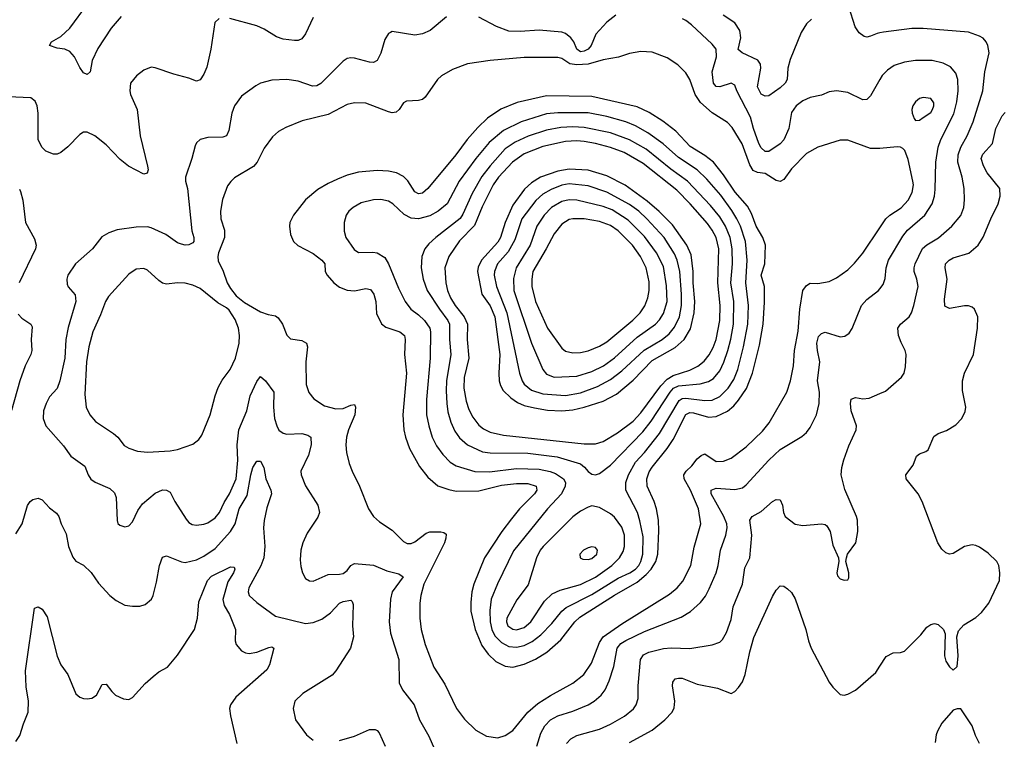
# Model space of a CAD drawing. Header units: inches. Extents: x 1682530 to 1839546, y 640742 to 791647.
# Tile 635 of 656: x 1795431 to 1800661, y 694487 to 698307. Entities that reach past the tile are written whole.
import ezdxf

# ---------------------------------------------------------------- set-up
doc = ezdxf.new("R2010")
doc.units = ezdxf.units.IN
doc.header["$MEASUREMENT"] = 0
doc.layers.add('B7699', color=7, linetype='Continuous')
doc.layers.add('B8609', color=7, linetype='Continuous')

msp = doc.modelspace()

# ---------------------------------------------------------------- linework, layer by layer
at = {"layer": 'B7699', "color": 5}
for points, elevation in [([(1795970, 698323.5), (1795917.4, 698262.6), (1795845.8, 698154.2), (1795816.8, 698090), (1795804.9, 698030), (1795790, 698015.1), (1795770, 698024.5), (1795750, 698052.3), (1795721.5, 698110), (1795697.8, 698137.8), (1795670, 698149.8), (1795630, 698156.4), (1795589.2, 698170), (1795599.3, 698190), (1795650, 698217.3), (1795698.2, 698261.8), (1795790.7, 698389.3)], 620), ([(1800000, 698236.6), (1799986.1, 698233.9), (1799950, 698219.1), (1799930, 698214.7), (1799917.4, 698217.4), (1799890, 698237.6), (1799868, 698268), (1799834.7, 698374.7)], 640), ([(1796490, 698313.2), (1796468.2, 698291.8), (1796446.7, 698150), (1796425.5, 698054.5), (1796410, 698017), (1796390, 697987.3), (1796370, 697979.6), (1796330, 697995.8), (1796250, 698016.9), (1796150, 698052), (1796130, 698054.5), (1796090, 698039.5), (1796051.9, 698008.1), (1796020.5, 697970), (1796016.4, 697930), (1796020.4, 697910), (1796054.9, 697830), (1796071.7, 697690), (1796110.3, 697530), (1796112.9, 697510), (1796108.2, 697491.8), (1796090, 697487.1), (1796009.9, 697529.9), (1795965.2, 697565.2), (1795890, 697641.7), (1795829.4, 697690), (1795790, 697709.6), (1795770, 697709.6), (1795750, 697696.9), (1795687.5, 697632.5), (1795650, 697601.6), (1795630, 697593.3), (1795610, 697593), (1795570, 697608.3), (1795548.2, 697630), (1795529.7, 697670), (1795529.6, 697810), (1795523.7, 697850), (1795513.8, 697873.8), (1795490, 697892.3), (1795370, 697898)], 640), ([(1797698.6, 698321.4), (1797611.1, 698248.9), (1797570, 698231.1), (1797530, 698224.2), (1797410, 698243.7), (1797400.9, 698239.1), (1797390, 698232.7), (1797370, 698201.2), (1797350.2, 698129.8), (1797329.1, 698090.9), (1797310, 698079.7), (1797290, 698080.5), (1797210, 698102.6), (1797190, 698105.1), (1797170, 698101.3), (1797150, 698086.6), (1797030, 697967.4), (1797010, 697954.8), (1796985.7, 697954.3), (1796910, 697980.8), (1796850, 697988.6), (1796770, 697985.4), (1796710.2, 697969.8), (1796685.1, 697954.9), (1796610, 697900.5), (1796571.6, 697850), (1796558, 697810), (1796541.1, 697718.9), (1796529.1, 697690.9), (1796510, 697683.5), (1796430, 697681.1), (1796390, 697671.6), (1796370, 697652.7), (1796362.8, 697637.2), (1796345.5, 697570), (1796312.1, 697470), (1796312.2, 697450), (1796323.2, 697410), (1796345.2, 697185.2), (1796356.9, 697150), (1796356.5, 697130), (1796350, 697122.4), (1796330, 697111.3), (1796310, 697109.7), (1796290, 697114.3), (1796270, 697123), (1796206.5, 697166.5), (1796130, 697202.4), (1796110, 697207.6), (1796050, 697206.3), (1795948.8, 697191.2), (1795903.9, 697176.1), (1795866.7, 697153.3), (1795818.4, 697090), (1795727.9, 697010), (1795686.3, 696950), (1795680.9, 696930), (1795683, 696903), (1795689.1, 696889.1), (1795725.8, 696845.8), (1795729.2, 696810), (1795687.7, 696672.3), (1795677, 696610), (1795670.1, 696510), (1795645, 696390), (1795630, 696348.2), (1795590, 696305.1), (1795571.8, 696270), (1795557.4, 696230), (1795556.3, 696190), (1795570.3, 696150), (1795663.8, 696043.8), (1795703.6, 695990), (1795776.8, 695936.8), (1795794.3, 695890), (1795808.3, 695868.3), (1795832.1, 695852.1), (1795910, 695817.4), (1795935.2, 695795.2), (1795943.1, 695770), (1795948.7, 695648.7), (1795953, 695633), (1795962.8, 695622.8), (1795990, 695614), (1796010, 695620.7), (1796030, 695641), (1796059.4, 695700.6), (1796083.8, 695736.2), (1796150, 695792.8), (1796190, 695811.5), (1796210.2, 695810.2), (1796230, 695799.3), (1796254.6, 695750), (1796316, 695656), (1796330, 695638.4), (1796347.1, 695627.1), (1796370, 695624), (1796410, 695629.1), (1796430, 695635.3), (1796470, 695662.8), (1796491.6, 695690), (1796516.4, 695743.6), (1796545, 695790), (1796580.2, 695870), (1796588.9, 695968.9), (1796585.9, 696050), (1796595.4, 696130), (1796636.8, 696230), (1796655.2, 696310), (1796690, 696385.5), (1796710, 696412.2), (1796736.9, 696390), (1796780.3, 696330), (1796779.8, 696250), (1796784.8, 696190), (1796796.2, 696150), (1796808.4, 696128.4), (1796830, 696111.4), (1796850, 696106.5), (1796929.8, 696110.2), (1796961.6, 696101.6), (1796977.6, 696090), (1796978.8, 696050), (1796965.5, 695994.5), (1796924.9, 695910), (1796925.3, 695890), (1796950, 695833), (1797014, 695730), (1797023.1, 695690), (1797014.8, 695665.2), (1796958.7, 695581.3), (1796934.9, 695530), (1796923.6, 695490), (1796920.3, 695440.3), (1796923.9, 695403.9), (1796932.7, 695370), (1796950, 695340.7), (1796970, 695328.4), (1796990, 695326.7), (1797070, 695362.4), (1797130, 695362.6), (1797150, 695367.1), (1797170, 695383.7), (1797190, 695410.3), (1797210, 695419.6), (1797310, 695411.2), (1797380.8, 695380.8), (1797445.1, 695365.1), (1797468.8, 695350), (1797409.2, 695269.2), (1797399.8, 695230), (1797392.8, 695110), (1797401.5, 695050), (1797445.8, 694910), (1797446.6, 694786.6), (1797464.9, 694750), (1797526.7, 694670), (1797554, 694590), (1797603.6, 694503.6), (1797646.8, 694406.8)], 660), ([(1796990, 698318.4), (1796950, 698232), (1796930, 698204.7), (1796910, 698196.9), (1796890, 698196), (1796830, 698203.1), (1796796, 698216), (1796730, 698257.2), (1796690, 698274.5), (1796547.7, 698312.3)], 640), ([(1798597.1, 698330), (1798550, 698293), (1798490.8, 698229.2), (1798465.9, 698170), (1798450.9, 698150), (1798430, 698139.4), (1798410, 698135.8), (1798390.4, 698150.4), (1798373.7, 698190), (1798358.6, 698210), (1798330, 698232.8), (1798310, 698239.9), (1798190, 698250.6), (1798090, 698244), (1798030, 698245.8), (1797963.7, 698270), (1797870, 698319.7)], 660), ([(1800000, 697989.8), (1799950, 697902.9), (1799930, 697883.6), (1799910, 697882), (1799830, 697919.7), (1799770, 697929.7), (1799730, 697924.2), (1799690, 697906.6), (1799630, 697893.3), (1799590, 697876.8), (1799555.6, 697850), (1799530, 697813.3), (1799517.2, 697730), (1799490, 697669.8), (1799470, 697647.9), (1799410, 697606.6), (1799390, 697607.9), (1799370, 697625.8), (1799357.9, 697650), (1799328.3, 697730), (1799313.2, 697790), (1799240.2, 697930), (1799230, 697958.4), (1799210, 697969.7), (1799149.9, 697949.9), (1799130, 697952.7), (1799116, 697970), (1799108.8, 698030), (1799132.9, 698110), (1799129.7, 698150), (1799110, 698176.9), (1798998.8, 698278.8), (1798970, 698302.6), (1798951.6, 698311.6)], 660), ([(1799637.6, 698310), (1799610, 698284.2), (1799582, 698238), (1799524.4, 698095.6), (1799511.7, 698050), (1799506.8, 697990), (1799496.3, 697970), (1799470, 697944.5), (1799410, 697902.4), (1799390, 697900.5), (1799370, 697911.3), (1799349.9, 697950), (1799367.3, 698050), (1799366.3, 698070), (1799351.8, 698091.8), (1799267.8, 698130), (1799248, 698148), (1799262.1, 698210), (1799256.3, 698250), (1799230.3, 698290.3), (1799168.2, 698330)], 640), ([(1800000, 697623.6), (1799990, 697622.7), (1799950, 697623.5), (1799830, 697666.6), (1799790, 697667.6), (1799670.2, 697629.8), (1799610, 697596.8), (1799530, 697514.6), (1799490, 697459.3), (1799470, 697448.1), (1799450, 697453.2), (1799390.9, 697490.9), (1799350, 697495.7), (1799326.6, 697506.6), (1799310, 697536.8), (1799268, 697648), (1799214.6, 697734.6), (1799190, 697761.6), (1799110, 697812.4), (1799047.9, 697867.9), (1799019, 697910), (1798991.3, 697990), (1798970, 698024.4), (1798927.3, 698067.3), (1798870, 698104.8), (1798790, 698134.4), (1798730, 698138.4), (1798670, 698126.6), (1798611.7, 698108.3), (1798530, 698094.2), (1798450, 698071.3), (1798390, 698066.8), (1798353.2, 698073.2), (1798310, 698100.4), (1798290, 698106.6), (1798110, 698105.7), (1797929.4, 698090.6), (1797810, 698072), (1797730, 698042.7), (1797671.9, 698008.1), (1797651, 697989), (1797585.1, 697894.9), (1797570, 697884), (1797550, 697878.5), (1797485.2, 697874.8), (1797470, 697865.1), (1797447, 697830), (1797430, 697815.4), (1797410, 697812), (1797390, 697817.1), (1797270, 697862.9), (1797210, 697865.8), (1797170, 697855.8), (1797070, 697803.4), (1796931, 697769), (1796844.8, 697735.2), (1796805.9, 697714.1), (1796774.2, 697685.8), (1796730, 697624.7), (1796692.2, 697550), (1796672.5, 697527.5), (1796572.9, 697467.1), (1796552.1, 697447.9), (1796535.6, 697424.4), (1796507.8, 697352.2), (1796497.1, 697290), (1796500.2, 697250), (1796518.9, 697190), (1796519.3, 697150), (1796487.4, 697070), (1796483.5, 697050), (1796485.9, 697025.9), (1796512.2, 696972.2), (1796532.7, 696910), (1796550, 696879.1), (1796580.6, 696840.6), (1796624.9, 696804.9), (1796710, 696755.1), (1796750, 696741.5), (1796790, 696735.3), (1796804.7, 696724.7), (1796826.5, 696690), (1796850, 696633), (1796870, 696612), (1796930, 696604.6), (1796953.7, 696590), (1796960.3, 696570), (1796950.2, 696490), (1796952.9, 696370), (1796967.2, 696327.2), (1796993.8, 696293.8), (1797050, 696257.2), (1797110, 696240.5), (1797150, 696243), (1797190, 696261.2), (1797210, 696263.8), (1797215.6, 696250), (1797211.4, 696210), (1797177.8, 696130), (1797166.8, 696090), (1797163.2, 696050), (1797167.2, 696010), (1797181.8, 695950), (1797196.9, 695910), (1797235.5, 695830), (1797283.6, 695710), (1797310, 695670.4), (1797341.5, 695641.5), (1797410, 695596.5), (1797470, 695536), (1797490, 695526), (1797510, 695526), (1797530, 695534.5), (1797590, 695580.9), (1797610, 695588.3), (1797668.7, 695588.7), (1797684.8, 695584.8), (1797695.5, 695575.5), (1797695.4, 695555.4), (1797687.7, 695530), (1797577.8, 695310), (1797561.3, 695250), (1797556.3, 695210), (1797556.3, 695130), (1797563.8, 695070), (1797584.1, 694990), (1797630.1, 694870.1), (1797690, 694780.3), (1797750.9, 694650.9), (1797793.9, 694593.9), (1797854.8, 694534.8), (1797910, 694504.2), (1797970, 694494.6), (1798010, 694507.4), (1798050, 694533.1), (1798129.8, 694630), (1798182.7, 694677.3), (1798250, 694720.1), (1798370, 694784.8), (1798428, 694830), (1798469.1, 694890.9), (1798510, 695000.2), (1798530, 695030.6), (1798630, 695100.1), (1798883.5, 695256.5), (1798923.7, 695290), (1798953.2, 695326.8), (1798996.5, 695410), (1799014.1, 695505.9), (1799048.6, 695630), (1799036.6, 695710), (1798995, 695810), (1798960.9, 695870), (1798958.6, 695890), (1798970.5, 695910), (1799001.8, 695938.2), (1799030, 695975), (1799050, 695994.1), (1799070, 696002), (1799130, 695962.3), (1799170, 695962.7), (1799210, 695979.8), (1799290, 696038.5), (1799376.7, 696123.3), (1799412.4, 696167.6), (1799505.4, 696330), (1799526.1, 696390), (1799541.7, 696470), (1799546.4, 696550), (1799566.3, 696653.7), (1799575.4, 696770), (1799590.5, 696869.5), (1799610, 696896.5), (1799630, 696907.8), (1799670, 696906), (1799730, 696917.2), (1799770, 696936.5), (1799830, 696978.6), (1799866.1, 697013.9), (1799910, 697068), (1800000, 697201.7)], 680), ([(1795430, 697406.8), (1795434.8, 697394.8), (1795448, 697348), (1795462.8, 697230), (1795510, 697142.8), (1795518.9, 697110), (1795514.9, 697090), (1795427.5, 696910)], 640), ([(1798178.6, 694450), (1798199.9, 694520.1), (1798221.3, 694558.7), (1798250.9, 694590), (1798290, 694611.4), (1798370, 694635.9), (1798449.9, 694670.1), (1798482.2, 694690), (1798518.9, 694721.1), (1798540.3, 694750), (1798562.8, 694797.2), (1798587.3, 694872.7), (1798605, 694970), (1798624.9, 694995.1), (1798650, 695012.1), (1798750, 695058.3), (1798944.5, 695135.5), (1798995, 695165), (1799047.6, 695212.4), (1799073.1, 695246.9), (1799094.2, 695285.8), (1799129.8, 695369.8), (1799140.6, 695410), (1799152.8, 695490), (1799181.4, 695570), (1799188.4, 695610), (1799186.5, 695630), (1799171.5, 695670), (1799103.7, 695790), (1799104.4, 695810), (1799130, 695819.7), (1799230, 695813.5), (1799270, 695822.2), (1799290, 695837.3), (1799410, 695967.9), (1799470, 696025.8), (1799586.2, 696093.8), (1799610, 696115.5), (1799630, 696142), (1799663.1, 696210), (1799678.2, 696270), (1799679.8, 696330), (1799668.5, 696390), (1799681, 696490), (1799667.9, 696550), (1799665.2, 696590), (1799674.3, 696625.7), (1799690, 696641.3), (1799710, 696648.7), (1799790, 696624), (1799813.3, 696626.7), (1799837.4, 696642.6), (1799852.9, 696667.1), (1799902.2, 696790), (1799930, 696820.9), (1799993, 696870), (1800000, 696878.9)], 660), ([(1795423.2, 696743.2), (1795442, 696722), (1795490.9, 696690.9), (1795496.5, 696676.5), (1795491.8, 696610), (1795495.2, 696550), (1795490, 696529.6), (1795459.6, 696470), (1795431.4, 696390), (1795388, 696232)], 640), ([(1798335.1, 694464.9), (1798358.3, 694490), (1798390, 694506.8), (1798510, 694540.1), (1798570, 694566.3), (1798644, 694610), (1798691.3, 694648.7), (1798706.2, 694670), (1798716.9, 694703.1), (1798715.7, 694770), (1798728.3, 694910), (1798745.1, 694934.9), (1798773.6, 694950), (1798850, 694968.2), (1798891.5, 694971.5), (1798990, 694968.5), (1799110, 694988.9), (1799150, 695003.1), (1799164.1, 695015.9), (1799185.9, 695054.1), (1799210, 695123), (1799220.2, 695190), (1799270.5, 695309.5), (1799282.5, 695397.5), (1799309.1, 695450.9), (1799320.8, 695570), (1799310, 695650.7), (1799321.6, 695670), (1799370, 695696.5), (1799430, 695748.9), (1799450, 695759.5), (1799470, 695758), (1799482.6, 695730), (1799487.4, 695690), (1799496.4, 695670), (1799550, 695628.7), (1799590, 695621.5), (1799690, 695630.3), (1799710, 695626.7), (1799719.2, 695619.2), (1799735.3, 695590), (1799750, 695518), (1799781, 695450), (1799782.8, 695430), (1799771, 695370), (1799775.3, 695355.3), (1799790, 695338), (1799810, 695332), (1799830, 695334), (1799835.3, 695344.7), (1799835.3, 695370), (1799819, 695430), (1799822, 695450), (1799828.7, 695470), (1799872, 695530), (1799883.7, 695590), (1799882, 695650), (1799876.2, 695670), (1799813.6, 695813.6), (1799795.1, 695890), (1799797.7, 695930), (1799808.5, 695970), (1799834.5, 696045.5), (1799873.6, 696130), (1799875.1, 696150), (1799847.9, 696230), (1799844.7, 696270), (1799848.4, 696291.6), (1799870, 696300.4), (1799910, 696293.4), (1799942.5, 696297.5), (1800000, 696322.1)], 640), ([(1795410, 695578), (1795444.5, 695630), (1795472.6, 695727.4), (1795486.6, 695750), (1795500.4, 695759.6), (1795530, 695766.7), (1795550, 695758.4), (1795590, 695715.8), (1795626.9, 695686.9), (1795639.5, 695670), (1795652, 695630), (1795677.8, 695577.8), (1795690.2, 695510.2), (1795714.2, 695454.2), (1795730, 695432.7), (1795770, 695410.4), (1795810, 695371.8), (1795850, 695315.5), (1795910, 695250.5), (1795943.4, 695223.4), (1795990, 695199.3), (1796030, 695192.7), (1796070, 695193), (1796097.7, 695202.3), (1796131.8, 695230), (1796140.7, 695250), (1796158.2, 695321.8), (1796172.9, 695410), (1796190, 695454), (1796210, 695460.3), (1796290, 695428.2), (1796310, 695426.2), (1796370, 695439), (1796410, 695459.1), (1796470, 695499.8), (1796550.7, 695589.3), (1796575, 695630), (1796597.2, 695710), (1796639.6, 695780.4), (1796658.2, 695890), (1796670, 695930.3), (1796690, 695963.8), (1796710, 695963), (1796727.2, 695930), (1796737.7, 695870), (1796765, 695810), (1796768, 695790), (1796743.6, 695716.4), (1796728.9, 695648.9), (1796725.5, 695610), (1796733.4, 695510), (1796728.2, 695450), (1796712.2, 695407.8), (1796647.8, 695290), (1796643.8, 695270), (1796650.3, 695250), (1796690, 695212.9), (1796790, 695140.3), (1796950, 695101.5), (1796990, 695106), (1797035.1, 695124.9), (1797081.7, 695158.3), (1797129.9, 695210.1), (1797150, 695219), (1797190, 695225.5), (1797197.5, 695217.5), (1797201.7, 695201.7), (1797198.9, 695090), (1797204.2, 695030), (1797187.4, 694970), (1797110, 694851.1), (1797090, 694827.7), (1796934.9, 694730), (1796892.7, 694690), (1796883.1, 694650), (1796895.3, 694590), (1796954, 694510), (1796990, 694482.8)], 640), ([(1795410, 694474.4), (1795432.5, 694507.5), (1795450.8, 694569.2), (1795476.4, 694630), (1795477.2, 694690), (1795465.7, 694765.7), (1795462.2, 694850), (1795510, 695182.8), (1795530, 695190.8), (1795550, 695178), (1795576.4, 695136.4), (1795630, 694928.2), (1795650, 694881.3), (1795686.5, 694830), (1795730, 694728), (1795750, 694710.4), (1795770, 694704.2), (1795790, 694701.1), (1795814.5, 694705.5), (1795838.4, 694721.6), (1795870, 694777.3), (1795890, 694779.1), (1795919.7, 694739.7), (1795940.5, 694720.5), (1795982.5, 694702.5), (1796010, 694697.6), (1796030, 694708.4), (1796097.1, 694782.9), (1796139.4, 694820.6), (1796170, 694844.1), (1796215.8, 694870), (1796270, 694933.8), (1796359.6, 695070), (1796376.4, 695130), (1796382.8, 695217.2), (1796429.1, 695330), (1796450, 695352.6), (1796550, 695402), (1796570, 695401), (1796573.1, 695390), (1796566, 695370), (1796536.5, 695323.5), (1796509.6, 695229.6), (1796516.5, 695196.5), (1796546.3, 695150), (1796576.5, 695070), (1796576.2, 695010), (1796580.7, 694990), (1796610, 694955.9), (1796630, 694945.5), (1796650, 694942.7), (1796691.3, 694948.7), (1796754.8, 694974.8), (1796770, 694977), (1796780.5, 694970), (1796757.4, 694882.6), (1796744.5, 694855.5), (1796578.9, 694710), (1796550.3, 694670), (1796546, 694650), (1796550, 694611.3), (1796585.1, 694465.1)], 620), ([(1798669.6, 694470), (1798790, 694535.3), (1798857.6, 694590), (1798896.1, 694630), (1798906.7, 694653.3), (1798911.6, 694688.4), (1798898.4, 694770), (1798899.7, 694790), (1798912.9, 694807.1), (1798930, 694812.1), (1798950, 694811), (1799030, 694779.7), (1799137.8, 694757.8), (1799210, 694730.4), (1799230, 694741.3), (1799250, 694761.3), (1799270, 694791.6), (1799285, 694830), (1799308.8, 694951.2), (1799330, 695027), (1799430, 695244), (1799450, 695278.8), (1799470, 695302), (1799490, 695300.5), (1799510, 695286), (1799530, 695265.5), (1799550, 695233), (1799606.7, 695070), (1799620.2, 695010), (1799635.2, 694970), (1799730, 694790.6), (1799750, 694763), (1799790, 694724.9), (1799810, 694720.5), (1799830, 694726), (1799870, 694748.5), (1799978.6, 694841.4), (1800000, 694874.5)], 620), ([(1797130, 694480.2), (1797210, 694503.5), (1797290, 694539.1), (1797319.1, 694539.1), (1797330, 694534.4), (1797340.5, 694520.5), (1797372.8, 694450)], 640)]:
    msp.add_lwpolyline(points, dxfattribs=dict(at, elevation=elevation))
for points, elevation in [([(1798230, 697902.1), (1798073.2, 697866.8), (1797987.6, 697832.4), (1797916.4, 697783.6), (1797864.7, 697735.3), (1797808.4, 697671.6), (1797747.3, 697590), (1797599.3, 697410), (1797570, 697386.2), (1797550, 697383.2), (1797530, 697393.5), (1797492, 697452), (1797470, 697474.2), (1797433.2, 697493.2), (1797390, 697503.4), (1797330, 697506.9), (1797230, 697496.8), (1797170, 697481), (1797119, 697461), (1797070, 697437.8), (1797015.4, 697404.6), (1796948.9, 697350), (1796885.5, 697270), (1796866.5, 697230), (1796864, 697210), (1796870, 697166), (1796886, 697130), (1796908.7, 697108.7), (1796990, 697065.2), (1797036, 697030), (1797051, 697010), (1797054.5, 696970), (1797064.5, 696950), (1797100.2, 696910), (1797130, 696887), (1797170, 696870.8), (1797210, 696868.1), (1797270, 696879), (1797294.1, 696874.1), (1797313, 696850), (1797322.8, 696810), (1797326.9, 696746.9), (1797352.4, 696692.4), (1797375.1, 696675.1), (1797450.6, 696650.6), (1797474.7, 696630), (1797479.4, 696610), (1797475.1, 696530), (1797485, 696430), (1797466.3, 696210), (1797471.6, 696130), (1797480.2, 696090), (1797501.8, 696030), (1797555.2, 695935.2), (1797598.6, 695878.6), (1797652.8, 695832.8), (1797710, 695812.1), (1797750, 695804.8), (1797870, 695805.5), (1797990, 695835), (1798070, 695845), (1798130, 695844.8), (1798174, 695830), (1798178.8, 695810), (1798165, 695790), (1798086.4, 695710), (1798042.5, 695657.5), (1797991.5, 695590), (1797900.1, 695450), (1797842.5, 695310), (1797832.5, 695270), (1797827.5, 695212.5), (1797827.3, 695167.3), (1797850.1, 695069.9), (1797885.4, 694985.4), (1797919.2, 694939.2), (1797960.3, 694900.3), (1798010, 694875.8), (1798050.1, 694870.1), (1798110, 694886.3), (1798170, 694911.8), (1798231.3, 694948.7), (1798304.9, 695015.1), (1798380.2, 695110), (1798405.5, 695134.5), (1798590, 695251.7), (1798710, 695320.5), (1798759.2, 695360.8), (1798785.3, 695390), (1798809.3, 695430), (1798820.7, 695470), (1798826.7, 695593.3), (1798824.2, 695650), (1798813.7, 695710), (1798801.2, 695750), (1798763.9, 695830), (1798762.9, 695870), (1798774.2, 695905.8), (1798790, 695932.3), (1798869.4, 696030), (1798901.6, 696078.4), (1798970, 696211.3), (1798990, 696221.7), (1799010, 696219.7), (1799090, 696196), (1799130, 696200.1), (1799190, 696228.4), (1799223.5, 696256.5), (1799250, 696286.6), (1799291.2, 696348.8), (1799324.3, 696430), (1799361, 696579), (1799379.5, 696690), (1799388, 696808), (1799387.8, 696890), (1799369.5, 696950), (1799389.4, 697010), (1799391.8, 697110), (1799377.9, 697150), (1799343.2, 697210), (1799318.7, 697278.7), (1799296.3, 697316.3), (1799231, 697391), (1799170, 697483), (1799115.5, 697550), (1799070, 697586.7), (1798993.2, 697633.2), (1798915.4, 697715.4), (1798847.6, 697767.6), (1798774, 697814), (1798710, 697843.6), (1798470, 697899.9)], 720), ([(1798290, 697813), (1798230, 697806.3), (1798094.9, 697765.1), (1798000.6, 697719.4), (1797925.5, 697654.5), (1797854, 697570), (1797766, 697450), (1797701.3, 697330), (1797654, 697290), (1797610, 697266.2), (1797550.1, 697249.9), (1797510, 697253.2), (1797473.2, 697273.2), (1797413.3, 697330), (1797390, 697342.9), (1797350, 697352.2), (1797310, 697351.4), (1797245.3, 697334.7), (1797202, 697310), (1797179.5, 697290), (1797165.7, 697270), (1797154.9, 697230), (1797155.1, 697184.9), (1797163.6, 697150), (1797207, 697087), (1797231.5, 697071.5), (1797306.8, 697073.2), (1797330, 697069.2), (1797370, 697043.6), (1797390.7, 697010.7), (1797442.3, 696882.3), (1797478.8, 696810), (1797509.2, 696770), (1797550, 696740.5), (1797581.7, 696710), (1797609.5, 696670), (1797612.8, 696650), (1797611.8, 696510), (1797592.3, 696290), (1797592.6, 696210), (1797603.7, 696150), (1797622.8, 696090), (1797645.4, 696045.4), (1797677.9, 695997.9), (1797718.4, 695958.4), (1797750, 695938.2), (1797848.6, 695908.6), (1797927.1, 695907.1), (1798070, 695925.2), (1798190, 695920.9), (1798248.7, 695908.7), (1798277.1, 695897.1), (1798319.3, 695870), (1798329.5, 695850), (1798327.7, 695830), (1798308.8, 695790), (1798235.3, 695710), (1798053.3, 695486.7), (1797968.3, 695311.7), (1797936, 695230), (1797928.7, 695171.3), (1797930.4, 695110), (1797938.1, 695070), (1797955.6, 695035.6), (1797990, 695000.7), (1798030, 694979.9), (1798070, 694975.8), (1798110, 694983.9), (1798153.9, 695006.1), (1798198.9, 695041.1), (1798257.6, 695102.4), (1798310, 695166.8), (1798333.4, 695186.6), (1798470, 695255), (1798610, 695342.7), (1798672.4, 695370), (1798702.7, 695390), (1798720.4, 695410), (1798730.9, 695430), (1798740.6, 695470), (1798742.4, 695562.4), (1798725.8, 695645.8), (1798712.1, 695690), (1798650.5, 695810), (1798651.1, 695850), (1798664.6, 695890), (1798702, 695958), (1798750, 696010.1), (1798830, 696110.8), (1798934.2, 696285.8), (1798950, 696295.9), (1798970, 696297.4), (1799070, 696285.3), (1799110, 696286.9), (1799150, 696307), (1799193.6, 696350), (1799223.7, 696396.3), (1799246.2, 696450), (1799276.1, 696570), (1799298.2, 696690), (1799301.7, 696790), (1799287.4, 696910), (1799294.3, 697030), (1799285.5, 697130), (1799259.2, 697210), (1799240.5, 697250), (1799214.4, 697294.4), (1799155.4, 697375.4), (1799080.7, 697460.7), (1799029.1, 697509.1), (1798930, 697575.8), (1798848.1, 697648.1), (1798766.8, 697706.8), (1798702.8, 697742.8), (1798650, 697764.5), (1798550, 697793.3), (1798450, 697812.1)], 740), ([(1798370, 697738.1), (1798306, 697734), (1798230, 697721.2), (1798132.3, 697687.7), (1798062.9, 697657.1), (1798010, 697620.4), (1797929.2, 697530.8), (1797886.3, 697473.7), (1797835, 697385), (1797785.5, 697274.5), (1797770, 697250.6), (1797641.2, 697150), (1797603.9, 697116.1), (1797582.8, 697090), (1797567.1, 697050), (1797562.7, 696990), (1797574.3, 696930), (1797596.3, 696870), (1797660.7, 696770), (1797705.4, 696710), (1797714.1, 696690), (1797714.1, 696610), (1797720.6, 696530), (1797698, 696390), (1797695.9, 696335.9), (1797700.1, 696270), (1797706, 696226), (1797722, 696170), (1797743, 696123), (1797766.6, 696086.6), (1797810, 696050.1), (1797890, 696013.6), (1797930, 696008), (1798130, 696005.1), (1798286.3, 695986.3), (1798409.2, 695949.2), (1798431.9, 695931.9), (1798450, 695907.6), (1798470, 695893.8), (1798490, 695891.3), (1798510, 695897.6), (1798570, 695941.8), (1798741.7, 696118.3), (1798784.9, 696175.1), (1798885.4, 696330), (1798904.5, 696350), (1798930, 696362.4), (1799045.7, 696374.3), (1799090, 696385.5), (1799117.1, 696402.9), (1799150, 696442), (1799171.6, 696488.4), (1799192, 696550), (1799208.3, 696611.7), (1799222, 696690), (1799223.6, 696810), (1799208.4, 696910), (1799217, 697010), (1799215.1, 697090), (1799204.4, 697150), (1799179.9, 697210), (1799150, 697261.1), (1799101.2, 697321.2), (1798978.2, 697450), (1798890, 697513.1), (1798758.9, 697618.9), (1798669.4, 697669.4), (1798570, 697705.5), (1798430, 697733.8)], 760), ([(1798390, 697663.6), (1798330, 697659.4), (1798210, 697634.2), (1798110, 697594.2), (1798048.7, 697551.3), (1797973.8, 697470), (1797946.7, 697430), (1797887.1, 697312.9), (1797846.3, 697213.7), (1797767.1, 697132.9), (1797710.1, 697050), (1797689.6, 696990), (1797695.3, 696910), (1797703.3, 696870), (1797719.2, 696830), (1797744.2, 696790), (1797792.4, 696730), (1797809.2, 696690), (1797807.9, 696610), (1797816.9, 696510), (1797792.6, 696407.4), (1797789.6, 696350), (1797802, 696282), (1797817, 696237), (1797837.3, 696197.3), (1797870, 696153.7), (1797894.5, 696134.5), (1797930, 696116.8), (1798001, 696101), (1798430, 696055.8), (1798490, 696055.9), (1798530, 696068.1), (1798607.1, 696112.9), (1798690, 696175.8), (1798730, 696219.8), (1798836.6, 696363.4), (1798870, 696398.9), (1798902.3, 696417.7), (1798990, 696445.5), (1799033.1, 696466.9), (1799066.6, 696493.4), (1799092.8, 696527.2), (1799113.7, 696566.3), (1799129.9, 696610), (1799150.6, 696710), (1799152.3, 696790), (1799139.5, 696910), (1799144.2, 697090), (1799130.7, 697150), (1799109.5, 697190), (1799085, 697225), (1798992.9, 697330), (1798922.1, 697402.1), (1798742.6, 697542.6), (1798641.1, 697601.1), (1798568.8, 697628.8), (1798490, 697650.3), (1798430, 697660.3)], 780), ([(1798350, 697512.8), (1798290, 697502.3), (1798196.9, 697470), (1798150, 697441.6), (1798112.3, 697407.7), (1798050, 697322.6), (1798009.5, 697230.5), (1797985.8, 697150), (1797970, 697125), (1797884.7, 697030), (1797866.5, 696993.5), (1797862.7, 696970), (1797886.4, 696850), (1797930, 696788.7), (1797955.5, 696730), (1797980.8, 696530), (1797975.8, 696430), (1797978.1, 696390), (1797984.5, 696364.5), (1797999.2, 696339.2), (1798040, 696300), (1798074.6, 696274.6), (1798110, 696259.4), (1798166.2, 696246.2), (1798234.6, 696234.6), (1798310, 696230.5), (1798370, 696236.4), (1798430, 696249.6), (1798530, 696282.5), (1798601.7, 696318.3), (1798690, 696392.7), (1798790, 696497.6), (1798912.7, 696567.3), (1798960.6, 696610), (1798993.4, 696666.6), (1799013.5, 696750), (1799016.9, 696810), (1799008.3, 696910), (1799008.2, 696970), (1798998.1, 697058.1), (1798975.3, 697110), (1798898.4, 697218.4), (1798828.4, 697288.4), (1798763.7, 697343.7), (1798647.5, 697427.5), (1798550, 697478.3), (1798450, 697508.2)], 820), ([(1798350, 697434.7), (1798310, 697428.3), (1798253.9, 697406.1), (1798210, 697379.9), (1798172.3, 697347.7), (1798097.6, 697250), (1798061.1, 697138.9), (1798025.1, 697074.9), (1797969.6, 697010), (1797952.9, 696970), (1797951.5, 696950), (1797962.9, 696890), (1798019, 696750), (1798086.5, 696430), (1798100.1, 696390), (1798111.3, 696371.3), (1798150, 696340.9), (1798210, 696320.3), (1798330, 696311.4), (1798410, 696326), (1798500.2, 696359.8), (1798570, 696397.4), (1798630, 696442.4), (1798747.6, 696552.4), (1798843.2, 696610), (1798880.7, 696639.3), (1798910, 696674), (1798935.2, 696730), (1798946.9, 696790), (1798946.4, 696850), (1798936.7, 696970), (1798922.8, 697030), (1798910, 697063.1), (1798853.9, 697150), (1798762.5, 697250), (1798719.3, 697290), (1798670, 697326.5), (1798550, 697391.7), (1798450, 697424.7)], 840), ([(1798350, 697349.9), (1798310, 697341.8), (1798256.6, 697310), (1798216.2, 697270), (1798178.4, 697210), (1798141.7, 697110), (1798067.7, 696990), (1798053.7, 696933.7), (1798056.5, 696870), (1798149.3, 696589.3), (1798210, 696449), (1798230, 696424.3), (1798270, 696409.6), (1798390, 696414), (1798470, 696438.6), (1798532.8, 696470), (1798590, 696512.2), (1798710, 696622.2), (1798808.8, 696691.2), (1798830, 696713.8), (1798850, 696746.7), (1798869.4, 696810), (1798866.4, 696893.6), (1798850, 696996), (1798813.2, 697070), (1798750, 697156), (1798662.5, 697242.5), (1798577.5, 697297.5), (1798530, 697315.7), (1798390, 697348.2)], 860), ([(1798370, 697250.5), (1798350, 697245.7), (1798310, 697221.8), (1798269.7, 697170.3), (1798227.9, 697090), (1798156.2, 696970), (1798150.6, 696930), (1798152.2, 696890), (1798171, 696811), (1798234.6, 696670), (1798310, 696563.6), (1798330, 696547.5), (1798370, 696538.1), (1798410, 696540.4), (1798450, 696549.4), (1798510, 696573), (1798550, 696596.8), (1798687.9, 696712.1), (1798726.5, 696750), (1798751.4, 696788.6), (1798767.9, 696830), (1798774.7, 696870), (1798774.6, 696914.6), (1798758.7, 696990), (1798728.4, 697050), (1798686.7, 697110), (1798610, 697186.1), (1798570, 697214.1), (1798510, 697236.2), (1798430, 697249.3)], 880), ([(1796090, 696985.3), (1796050, 696982.2), (1796010, 696955.8), (1795903, 696837), (1795886.7, 696810), (1795860.8, 696739.2), (1795819.4, 696650), (1795798.9, 696570), (1795786.1, 696490), (1795777.5, 696317.5), (1795784.4, 696250), (1795803.6, 696210), (1795834.3, 696174.3), (1795930.1, 696110.1), (1795953.1, 696090), (1795986.7, 696046.7), (1796010, 696031.6), (1796056.4, 696016.4), (1796110, 696010.2), (1796230, 696018.5), (1796270, 696025.8), (1796350, 696053.7), (1796382.2, 696077.8), (1796398.9, 696101.1), (1796442.4, 696210), (1796469, 696310), (1796485.4, 696354.6), (1796506.1, 696393.9), (1796548.7, 696450), (1796577.4, 696510), (1796596.5, 696590), (1796598, 696630), (1796592.8, 696670), (1796575.4, 696715.4), (1796544.5, 696764.5), (1796530, 696777.6), (1796483.9, 696803.9), (1796390, 696880.2), (1796350, 696898.2), (1796310, 696907.9), (1796270, 696909.8), (1796210, 696902.4), (1796190, 696908.7), (1796170, 696922), (1796110, 696978)], 680), ([(1798470, 695725.4), (1798450, 695719.1), (1798410, 695698), (1798370, 695668.6), (1798211.8, 695510), (1798196.1, 695490), (1798175.8, 695450), (1798132.7, 695307.3), (1798072.5, 695227.5), (1798018.9, 695130), (1798016.6, 695110), (1798024.6, 695090), (1798050, 695072.1), (1798070, 695068.2), (1798110, 695079.9), (1798145.5, 695110), (1798219.2, 695220.8), (1798260.2, 695259.8), (1798301.2, 695278.8), (1798410, 695308.8), (1798490, 695346.8), (1798576.7, 695410), (1798617, 695450), (1798636.3, 695483.7), (1798643.8, 695510), (1798644.2, 695570), (1798630, 695613.5), (1798590, 695666.8), (1798570, 695683.1), (1798510, 695716.9)], 760), ([(1798470, 695508.5), (1798450, 695503.5), (1798426, 695490), (1798405.5, 695470), (1798407.7, 695450), (1798422.6, 695442.6), (1798450, 695441.2), (1798470, 695447), (1798496.8, 695470), (1798501, 695490), (1798490, 695504.7)], 780)]:
    msp.add_lwpolyline(points, close=True, dxfattribs=dict(at, elevation=elevation))
at = {"layer": 'B8609', "color": 5}
for points, elevation in [([(1800000, 696322.1), (1800030, 696334.9), (1800115.1, 696410), (1800129.7, 696430.3), (1800136.6, 696463.4), (1800138.9, 696530), (1800135.1, 696550), (1800112.5, 696592.5), (1800098.8, 696630), (1800094.7, 696670), (1800109.7, 696690), (1800156.1, 696730), (1800168.5, 696751.5), (1800180.7, 696790), (1800203.1, 696890), (1800196.8, 696930), (1800182.9, 696970), (1800181.5, 696990), (1800187.4, 697010), (1800227.2, 697092.8), (1800250, 697112.5), (1800312, 697148), (1800383.1, 697210), (1800430, 697267.2), (1800445.7, 697310), (1800449.8, 697350), (1800447.5, 697410), (1800437.7, 697470), (1800414.9, 697550), (1800415.8, 697590), (1800429.9, 697630), (1800463, 697690), (1800496, 697764), (1800546.9, 697930), (1800558, 698030), (1800580.8, 698130), (1800574, 698170), (1800564.7, 698190), (1800548.3, 698208.3), (1800530, 698219.8), (1800470, 698239.8), (1800230, 698260.6), (1800170, 698260.6), (1800019.6, 698240.4), (1800000, 698236.6)], 640), ([(1800000, 696878.9), (1800018.2, 696901.8), (1800027.3, 696932.7), (1800033.4, 696990), (1800045.6, 697030), (1800121.6, 697158.4), (1800146.5, 697190), (1800239.3, 697270), (1800278.5, 697330), (1800289.8, 697370), (1800293.9, 697406.1), (1800297.5, 697550), (1800309.2, 697630), (1800323.9, 697670), (1800392.4, 697807.6), (1800408.4, 697870), (1800416, 697930), (1800413.6, 697990), (1800403.1, 698023.1), (1800375.7, 698055.7), (1800336.7, 698076.7), (1800278, 698090), (1800190, 698089.8), (1800130, 698081.2), (1800076.8, 698063.2), (1800040.3, 698039.7), (1800011.6, 698010), (1800000, 697989.8)], 660), ([(1800000, 694874.5), (1800033.6, 694926.4), (1800070, 694946.4), (1800110, 694947.2), (1800130, 694954.4), (1800218.2, 695041.8), (1800250, 695082), (1800270, 695096.3), (1800290, 695100.7), (1800310, 695096), (1800338, 695070), (1800346.4, 695046.4), (1800344, 694930), (1800350, 694902), (1800370, 694872), (1800390, 694854), (1800410, 694874), (1800415.1, 694930), (1800408.7, 695030), (1800417.5, 695062.5), (1800445.8, 695094.2), (1800510, 695134), (1800540.1, 695159.9), (1800578, 695210), (1800635.1, 695330), (1800638, 695370), (1800632.7, 695410), (1800621.2, 695430), (1800574.5, 695474.5), (1800530, 695506.6), (1800510, 695515.1), (1800490, 695519.3), (1800450, 695509.5), (1800390, 695472.3), (1800370, 695469.3), (1800350, 695476), (1800330, 695496), (1800307.8, 695530), (1800225.4, 695750), (1800202.6, 695790), (1800139.6, 695870), (1800137.6, 695890), (1800177.4, 695942.6), (1800195.1, 695990), (1800210, 696003), (1800244.8, 696015.2), (1800255.9, 696024.1), (1800286.3, 696093.7), (1800309, 696110), (1800353.9, 696126.1), (1800403.8, 696156.2), (1800435.1, 696190), (1800452.9, 696227.1), (1800456.9, 696250), (1800439, 696339), (1800438.2, 696390), (1800449.8, 696430), (1800497.7, 696530), (1800518.7, 696670), (1800521, 696730), (1800503, 696770), (1800490, 696780.4), (1800470, 696787.6), (1800450, 696788.7), (1800370, 696774.5), (1800345.6, 696785.6), (1800344, 696824), (1800357.7, 696930), (1800346.5, 696990), (1800348.9, 697010), (1800367.7, 697030), (1800390, 697043), (1800472.6, 697067.4), (1800521.7, 697110), (1800547.9, 697152.1), (1800589.1, 697250), (1800629, 697330), (1800639.2, 697370), (1800636.9, 697410), (1800570, 697494.7), (1800550, 697531.3), (1800538.7, 697570), (1800547.1, 697592.9), (1800598.2, 697650), (1800616.7, 697730), (1800650, 697796.5), (1800666.1, 697813.9)], 620), ([(1800000, 697201.7), (1800032.5, 697250), (1800053.3, 697270), (1800112.7, 697307.3), (1800151, 697349), (1800171.5, 697390), (1800177.9, 697430), (1800175.9, 697450), (1800150, 697565.2), (1800132.3, 697612.3), (1800122.4, 697622.4), (1800109.6, 697629.6), (1800091.7, 697631.7), (1800000, 697623.6)], 680), ([(1800530, 694465.2), (1800507.2, 694507.2), (1800490, 694559), (1800430, 694648), (1800410, 694648.7), (1800390, 694642), (1800330, 694573.2), (1800305.5, 694530), (1800299.1, 694510), (1800293.4, 694470)], 620)]:
    msp.add_lwpolyline(points, dxfattribs=dict(at, elevation=elevation))
at = {"layer": 'B8609', "color": 5, "elevation": 680}
msp.add_lwpolyline([(1800230, 697893.3), (1800210, 697887.8), (1800188.5, 697870), (1800175.8, 697850), (1800170.4, 697830), (1800172.4, 697810), (1800181.7, 697781.7), (1800190, 697770.8), (1800210, 697773), (1800230, 697787), (1800270, 697814.9), (1800280.3, 697830), (1800287.4, 697850), (1800286.1, 697866.1), (1800270, 697888)], close=True, dxfattribs=at)

doc.saveas('drawing.dxf')
